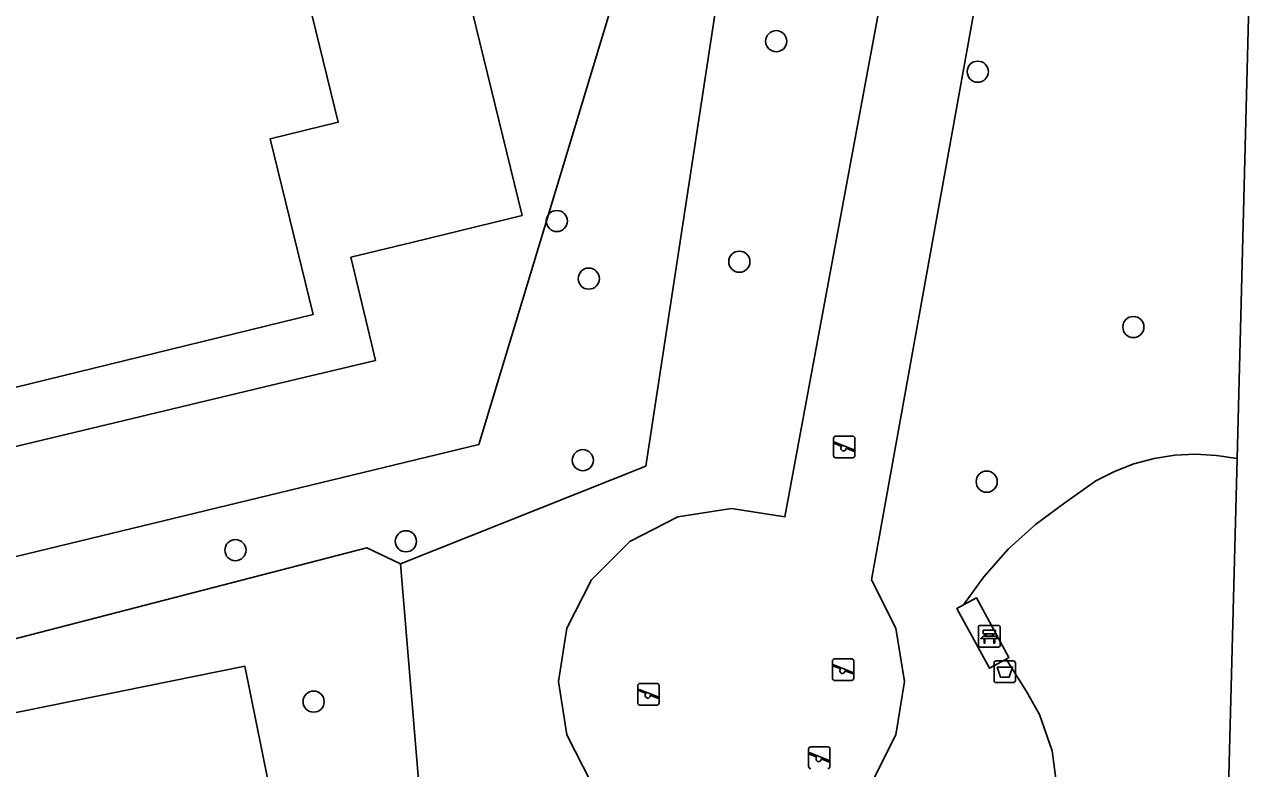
# Model space of a CAD drawing. Extents: x 158461 to 159795, y 387220 to 388672.
# Drawn here: x 159442.2 to 159498.9, y 387932.6 to 387967 of the extents above; entities that cross this region are included whole.
import ezdxf

# ---------------------------------------------------------------- set-up
doc = ezdxf.new("R2010")
doc.units = 0
for name, color, linetype in [('IMGEO_Afvalbak', 7, 'Continuous'), ('IMGEO_Bank', 7, 'Continuous'), ('IMGEO_Boom', 7, 'Continuous'), ('IMGEO_Groenvoorziening', 7, 'Continuous'), ('IMGEO_Pand', 7, 'Continuous'), ('IMGEO_Pand_vergunning_verleend', 7, 'Continuous'), ('IMGEO_Speelvoorziening', 7, 'Continuous'), ('IMGEO_Voetpad_halfverhard', 7, 'Continuous'), ('IMGEO_Voetpad_open', 7, 'Continuous')]:
    doc.layers.add(name, color=color, linetype=linetype)

msp = doc.modelspace()

# ---------------------------------------------------------------- linework, layer by layer
at = {"layer": 'IMGEO_Afvalbak'}
for p, q in [((159487.163, 387937.589), (159487.953, 387937.589)), ((159487.953, 387937.589), (159487.163, 387937.589)), ((159487.063, 387936.689), (159487.063, 387937.489)), ((159487.063, 387937.489), (159487.063, 387936.689)), ((159488.053, 387937.489), (159488.053, 387936.689)), ((159488.053, 387936.689), (159488.053, 387937.489)), ((159487.953, 387936.589), (159487.163, 387936.589)), ((159487.163, 387936.589), (159487.953, 387936.589))]:
    msp.add_line(p, q, dxfattribs=at)
msp.add_lwpolyline([(159487.206, 387937.303), (159487.91, 387937.303), (159487.761, 387936.833), (159487.355, 387936.833), (159487.206, 387937.303)], dxfattribs=at)
for centre, start, end in [((159487.163, 387937.489), 90, 180), ((159487.163, 387937.489), 90, 180), ((159487.953, 387937.489), 0, 90), ((159487.953, 387937.489), 360, 90), ((159487.163, 387936.689), 180, 270), ((159487.163, 387936.689), 180, 270), ((159487.953, 387936.689), 270, 0), ((159487.953, 387936.689), 270, 0)]:
    msp.add_arc(centre, 0.1, start, end, dxfattribs=at)
at = {"layer": 'IMGEO_Bank'}
for p, q in [((159486.423, 387939.232), (159487.264, 387939.232)), ((159487.264, 387939.232), (159486.423, 387939.232)), ((159486.348, 387938.307), (159486.348, 387939.148)), ((159486.348, 387939.148), (159486.348, 387938.307)), ((159486.657, 387938.738), (159486.657, 387938.844)), ((159486.701, 387938.844), (159486.701, 387938.738)), ((159486.989, 387938.85), (159486.707, 387938.85)), ((159486.707, 387938.732), (159486.989, 387938.732)), ((159486.995, 387938.738), (159486.995, 387938.844)), ((159487.039, 387938.844), (159487.039, 387938.738)), ((159487.348, 387939.157), (159487.348, 387938.316)), ((159487.348, 387938.316), (159487.348, 387939.157)), ((159487.273, 387938.232), (159486.432, 387938.232)), ((159486.432, 387938.232), (159487.273, 387938.232)), ((159487.045, 387938.63), (159486.652, 387938.63))]:
    msp.add_line(p, q, dxfattribs=at)
for points in [[(159486.595, 387938.63), (159486.453, 387938.63), (159486.565, 387938.732), (159486.651, 387938.732)], [(159486.651, 387938.85), (159486.565, 387938.85), (159486.565, 387939.011), (159487.128, 387939.011), (159487.128, 387938.85), (159487.045, 387938.85)], [(159487.045, 387938.732), (159487.128, 387938.732), (159487.24, 387938.63), (159487.101, 387938.63)], [(159486.645, 387938.623), (159486.645, 387938.416), (159486.602, 387938.416), (159486.602, 387938.623)], [(159487.095, 387938.623), (159487.095, 387938.416), (159487.051, 387938.416), (159487.051, 387938.623)]]:
    msp.add_lwpolyline(points, dxfattribs=at)
for centre, radius, start, end in [((159486.426, 387939.154), 0.0779, 92.4484, 184.2845), ((159486.426, 387939.154), 0.0779, 92.4484, 184.2845), ((159487.27, 387939.154), 0.0779, 2.4484, 94.2845), ((159487.27, 387939.154), 0.0779, 2.4484, 94.2845), ((159486.65, 387938.843), 0.00671, 2.8957, 87.1043), ((159486.65, 387938.739), 0.00671, 272.8957, 357.1043), ((159486.707, 387938.843), 0.00671, 92.8957, 177.1043), ((159486.707, 387938.739), 0.00671, 182.8957, 267.1043), ((159486.989, 387938.843), 0.00671, 2.8957, 87.1043), ((159486.989, 387938.739), 0.00671, 272.8957, 357.1043), ((159487.046, 387938.843), 0.00671, 92.8957, 177.1043), ((159487.046, 387938.739), 0.00671, 182.8957, 267.1043), ((159486.426, 387938.31), 0.0779, 182.4484, 274.2845), ((159486.426, 387938.31), 0.0779, 182.4484, 274.2845), ((159486.595, 387938.623), 0.00671, 2.8957, 87.1043), ((159486.652, 387938.623), 0.00671, 92.8957, 177.1043), ((159487.044, 387938.623), 0.00671, 2.8957, 87.1043), ((159487.101, 387938.623), 0.00671, 92.8957, 177.1043), ((159487.27, 387938.31), 0.0779, 272.4484, 4.2845), ((159487.27, 387938.31), 0.0779, 272.4484, 4.2845)]:
    msp.add_arc(centre, radius, start, end, dxfattribs=at)
at = {"layer": 'IMGEO_Boom'}
for centre in [(159476.992, 387966.245), (159486.311, 387964.836), (159466.85, 387957.931), (159475.288, 387956.05), (159468.326, 387955.269), (159493.507, 387953.028), (159468.052, 387946.871), (159486.725, 387945.88), (159451.989, 387942.713), (159459.871, 387943.124), (159455.604, 387935.71)]:
    msp.add_circle(centre, 0.489, dxfattribs=at)
at = {"layer": 'IMGEO_Groenvoorziening'}
for points in [[(159379.01, 387946.775), (159402.496, 387932.887), (159463.241, 387947.593), (159472.802, 387979.182)], [(159475.805, 387978.276), (159470.963, 387946.589), (159459.624, 387942.081)], [(159480.437, 387930.985), (159481.391, 387931.939), (159482.527, 387934.169), (159482.919, 387936.641), (159482.527, 387939.113), (159481.391, 387941.343), (159486.317, 387968.62), (159482.072, 387969.507), (159477.391, 387944.249), (159474.919, 387944.641), (159472.447, 387944.249), (159470.217, 387943.113), (159468.447, 387941.343), (159467.311, 387939.113), (159466.919, 387936.641), (159467.311, 387934.169), (159468.447, 387931.939), (159470.217, 387930.169), (159472.447, 387929.033), (159472.633, 387929.003)], [(159485.648, 387940.177), (159486.59, 387941.483), (159487.719, 387942.752), (159488.974, 387943.896), (159490.342, 387944.902), (159491.768, 387945.915), (159492.629, 387946.353), (159493.531, 387946.698), (159494.465, 387946.947), (159495.419, 387947.098), (159496.384, 387947.147), (159497.349, 387947.096), (159498.303, 387946.944)], [(159459.624, 387942.081), (159458.067, 387942.82), (159407.76, 387929.818), (159401.146, 387925.807)], [(159461.78, 387916.182), (159459.624, 387942.081)], [(159496.018, 387912.794), (159491.353, 387914.348), (159490.589, 387914.745), (159489.985, 387915.359), (159489.6, 387916.129), (159489.473, 387917.036), (159489.843, 387929.92), (159489.985, 387931.683), (159489.758, 387933.437), (159489.171, 387935.106), (159488.562, 387936.179), (159487.619, 387937.67)], [(159415.916, 387929.956), (159452.418, 387937.346), (159455.593, 387921.664), (159419.091, 387914.274), (159415.916, 387929.956)]]:
    msp.add_lwpolyline(points, dxfattribs=at)
at = {"layer": 'IMGEO_Pand'}
msp.add_lwpolyline([(159461.524, 387973.45), (159465.252, 387958.192), (159460.201, 387956.958), (159457.326, 387956.256), (159458.278, 387952.268), (159458.465, 387951.485), (159453.602, 387950.324), (159440.786, 387947.265), (159440.077, 387950.236), (159424.909, 387946.616), (159425.255, 387945.165), (159406.205, 387940.618), (159401.341, 387939.457), (159399.674, 387946.441), (159397.656, 387945.959), (159395.768, 387953.866), (159392.232, 387953.022), (159392.468, 387952.031), (159384.264, 387950.073), (159382.202, 387958.714), (159384.137, 387959.176), (159382.229, 387967.169)], dxfattribs=at)
at = {"layer": 'IMGEO_Pand_vergunning_verleend'}
msp.add_lwpolyline([(159378.692, 387979.931), (159384.522, 387981.356), (159384.221, 387982.588), (159394.652, 387985.138), (159395.089, 387983.353), (159396.026, 387983.582), (159400.352, 387965.883), (159412.597, 387968.876), (159411.788, 387972.183), (159442.336, 387979.65), (159443.664, 387974.219), (159453.303, 387976.575), (159456.744, 387962.497), (159453.593, 387961.727), (159455.579, 387953.602), (159406.123, 387941.513), (159403.843, 387950.841), (159390.111, 387947.484), (159386.255, 387963.261), (159382.964, 387962.456), (159378.692, 387979.931)], dxfattribs=at)
at = {"layer": 'IMGEO_Speelvoorziening'}
for p, q in [((159479.641, 387947.085), (159479.641, 387947.885)), ((159479.641, 387947.885), (159479.641, 387947.085)), ((159479.71, 387947.71), (159480.586, 387947.357)), ((159479.741, 387947.985), (159480.531, 387947.985)), ((159480.531, 387947.985), (159479.741, 387947.985)), ((159480.631, 387947.885), (159480.631, 387947.085)), ((159480.631, 387947.085), (159480.631, 387947.885)), ((159480.024, 387947.513), (159479.685, 387947.65)), ((159480.562, 387947.297), (159480.222, 387947.434)), ((159480.531, 387946.985), (159479.741, 387946.985)), ((159479.741, 387946.985), (159480.531, 387946.985)), ((159479.59, 387936.791), (159479.59, 387937.591)), ((159479.59, 387937.591), (159479.59, 387936.791)), ((159479.69, 387937.691), (159480.48, 387937.691)), ((159480.48, 387937.691), (159479.69, 387937.691)), ((159480.58, 387937.591), (159480.58, 387936.791)), ((159480.58, 387936.791), (159480.58, 387937.591)), ((159479.973, 387937.219), (159479.634, 387937.356)), ((159479.659, 387937.416), (159480.535, 387937.063)), ((159480.511, 387937.003), (159480.171, 387937.14)), ((159470.589, 387935.652), (159470.589, 387936.452)), ((159470.589, 387936.452), (159470.589, 387935.652)), ((159470.689, 387936.552), (159471.479, 387936.552)), ((159471.479, 387936.552), (159470.689, 387936.552)), ((159471.579, 387936.452), (159471.579, 387935.652)), ((159471.579, 387935.652), (159471.579, 387936.452)), ((159480.48, 387936.691), (159479.69, 387936.691)), ((159479.69, 387936.691), (159480.48, 387936.691)), ((159470.972, 387936.08), (159470.633, 387936.217)), ((159470.658, 387936.277), (159471.534, 387935.924)), ((159471.51, 387935.864), (159471.17, 387936.001)), ((159471.479, 387935.552), (159470.689, 387935.552)), ((159470.689, 387935.552), (159471.479, 387935.552)), ((159478.589, 387933.616), (159479.379, 387933.616)), ((159479.379, 387933.616), (159478.589, 387933.616)), ((159478.489, 387932.716), (159478.489, 387933.516)), ((159478.489, 387933.516), (159478.489, 387932.716)), ((159478.872, 387933.144), (159478.533, 387933.281)), ((159478.558, 387933.341), (159479.434, 387932.988)), ((159479.41, 387932.928), (159479.07, 387933.065)), ((159479.479, 387933.516), (159479.479, 387932.716)), ((159479.479, 387932.716), (159479.479, 387933.516))]:
    msp.add_line(p, q, dxfattribs=at)
for centre, radius, start, end in [((159479.741, 387947.885), 0.1, 90, 180), ((159479.741, 387947.885), 0.1, 90, 180), ((159479.698, 387947.68), 0.0327, 68.078, 248.078), ((159480.531, 387947.885), 0.1, 0, 90), ((159480.531, 387947.885), 0.1, 360, 90), ((159480.103, 387947.423), 0.12, 130.9928, 5.1632), ((159480.574, 387947.327), 0.0327, 248.078, 68.078), ((159479.741, 387947.085), 0.1, 180, 270), ((159479.741, 387947.085), 0.1, 180, 270), ((159480.531, 387947.085), 0.1, 270, 0), ((159480.531, 387947.085), 0.1, 270, 0), ((159479.69, 387937.591), 0.1, 90, 180), ((159479.69, 387937.591), 0.1, 90, 180), ((159480.48, 387937.591), 0.1, 0, 90), ((159480.48, 387937.591), 0.1, 360, 90), ((159479.647, 387937.386), 0.0327, 68.078, 248.078), ((159480.052, 387937.129), 0.12, 130.9928, 5.1632), ((159480.523, 387937.033), 0.0327, 248.078, 68.078), ((159470.689, 387936.452), 0.1, 90, 180), ((159470.689, 387936.452), 0.1, 90, 180), ((159471.479, 387936.452), 0.1, 0, 90), ((159471.479, 387936.452), 0.1, 360, 90), ((159479.69, 387936.791), 0.1, 180, 270), ((159479.69, 387936.791), 0.1, 180, 270), ((159480.48, 387936.791), 0.1, 270, 0), ((159480.48, 387936.791), 0.1, 270, 0), ((159470.646, 387936.247), 0.0327, 68.078, 248.078), ((159471.051, 387935.99), 0.12, 130.9928, 5.1632), ((159471.522, 387935.894), 0.0327, 248.078, 68.078), ((159470.689, 387935.652), 0.1, 180, 270), ((159470.689, 387935.652), 0.1, 180, 270), ((159471.479, 387935.652), 0.1, 270, 0), ((159471.479, 387935.652), 0.1, 270, 0), ((159478.589, 387933.516), 0.1, 90, 180), ((159478.589, 387933.516), 0.1, 90, 180), ((159479.379, 387933.516), 0.1, 0, 90), ((159479.379, 387933.516), 0.1, 360, 90), ((159478.546, 387933.311), 0.0327, 68.078, 248.078), ((159478.951, 387933.054), 0.12, 130.9928, 5.1632), ((159479.422, 387932.958), 0.0327, 248.078, 68.078), ((159478.589, 387932.716), 0.1, 180, 270), ((159478.589, 387932.716), 0.1, 180, 270), ((159479.379, 387932.716), 0.1, 270, 0), ((159479.379, 387932.716), 0.1, 270, 0)]:
    msp.add_arc(centre, radius, start, end, dxfattribs=at)
at = {"layer": 'IMGEO_Voetpad_halfverhard'}
for points in [[(159498.875, 387969.178), (159498.303, 387946.944)], [(159498.303, 387946.944), (159497.865, 387929.938)]]:
    msp.add_lwpolyline(points, dxfattribs=at)
at = {"layer": 'IMGEO_Voetpad_open'}
for points in [[(159485.648, 387940.177), (159486.258, 387940.507), (159487.755, 387937.744), (159487.619, 387937.67)], [(159487.619, 387937.67), (159486.849, 387937.253), (159485.351, 387940.016), (159485.648, 387940.177)]]:
    msp.add_lwpolyline(points, dxfattribs=at)

doc.saveas('drawing.dxf')
